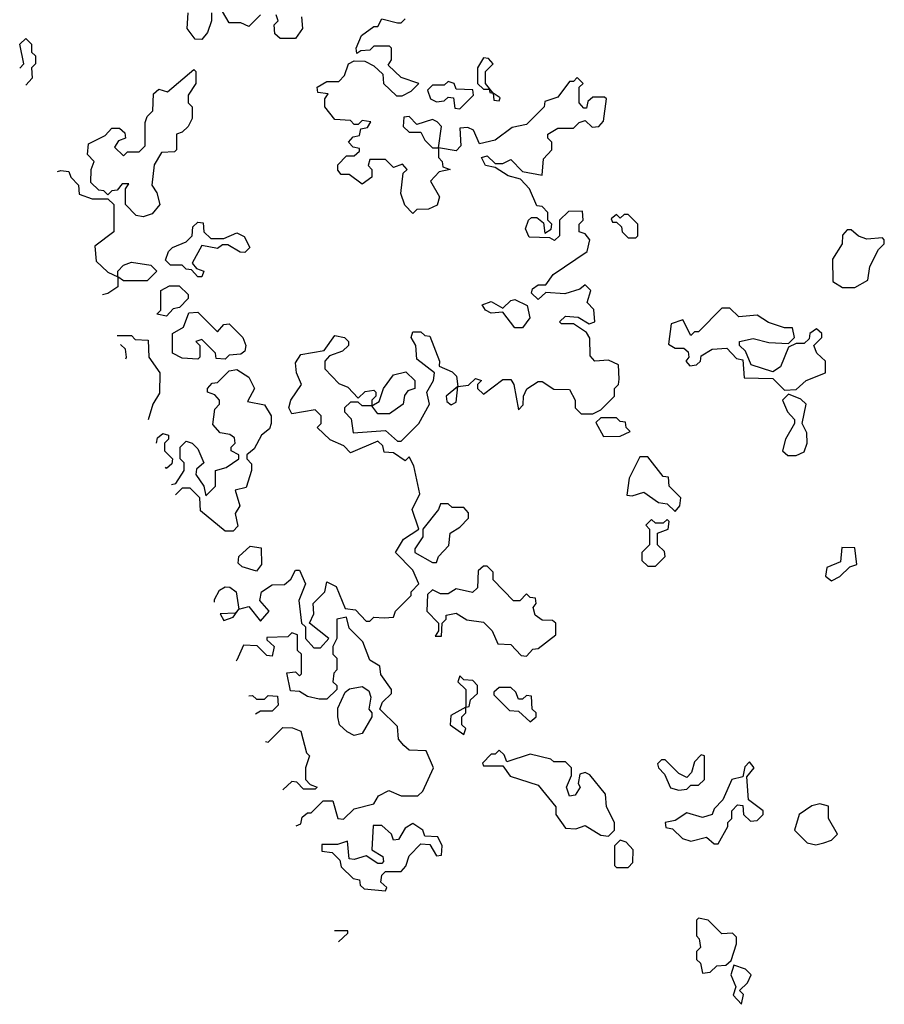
# Model space of a CAD drawing. Extents: x 2737310 to 2869991, y 870230 to 1012730.
# Tile 373 of 479: x 2739529 to 2741740, y 991310 to 993828. Entities that reach past the tile are written whole.
import ezdxf

# ---------------------------------------------------------------- set-up
doc = ezdxf.new("R2010")
doc.units = 0

msp = doc.modelspace()

# ---------------------------------------------------------------- linework, layer by layer
at = {"layer": '0CON02XD'}
for points in [[(2740020, 993845), (2740020, 993825), (2740010, 993795), (2739995, 993777.5), (2739978.3, 993778.3), (2739957.5, 993805), (2739960, 993845)], [(2740145, 993840), (2740115, 993810), (2740095, 993820), (2740065, 993820), (2740048.3, 993848.3)], [(2740250, 993835), (2740252.5, 993805), (2740235, 993780), (2740195, 993780), (2740181.7, 993791.7), (2740180, 993815), (2740190, 993825), (2740185, 993840)], [(2740027.7, 992338.3), (2740027.5, 992345), (2740040.7, 992369.3), (2740055, 992377.5), (2740067, 992377), (2740082.5, 992365), (2740090, 992320), (2740080, 992310), (2740041.7, 992308.3), (2740051.7, 992291.7), (2740075, 992300), (2740090, 992320), (2740115, 992327.5), (2740145, 992290), (2740167.5, 992315), (2740143, 992343), (2740147.5, 992365), (2740175, 992382.5), (2740206.1, 992383.9), (2740223, 992397), (2740235, 992420), (2740245, 992420), (2740260, 992385), (2740243, 992343), (2740250, 992285), (2740260, 992275), (2740260, 992245), (2740281.7, 992221.7), (2740298.3, 992221.7), (2740320, 992245), (2740270, 992285), (2740281.7, 992308.3), (2740280, 992335), (2740310, 992365), (2740315, 992390), (2740338.3, 992378.3), (2740361.7, 992321.7), (2740388.3, 992318.3), (2740415, 992290), (2740425, 992290), (2740435, 992300), (2740461.7, 992298.3), (2740485, 992300), (2740490, 992315), (2740530, 992355), (2740530, 992365), (2740550, 992385), (2740535, 992420), (2740490, 992465), (2740510.7, 992499.3), (2740550, 992525), (2740533.3, 992575), (2740552.5, 992615), (2740537, 992687), (2740525, 992710), (2740515, 992700), (2740485, 992720), (2740461.7, 992721.7), (2740458.3, 992738.3), (2740445, 992750), (2740375, 992720), (2740358.3, 992738.3), (2740323.6, 992753.6), (2740290, 992785), (2740300, 992795), (2740300, 992815), (2740285, 992830), (2740225, 992820), (2740217.5, 992835), (2740222.5, 992855), (2740250, 992895), (2740237.5, 992925), (2740235, 992950), (2740248.3, 992971.7), (2740308.3, 992981.7), (2740335, 993020), (2740360, 993015), (2740370, 993005), (2740370, 992995), (2740355, 992980), (2740321.7, 992968.3), (2740310, 992955), (2740310, 992935), (2740345, 992897.5), (2740368.3, 992888.3), (2740395, 992860), (2740413, 992877), (2740435, 992880), (2740440, 992875), (2740440, 992865), (2740430, 992855), (2740430, 992840), (2740405, 992840), (2740395, 992850), (2740375, 992850), (2740360, 992835), (2740360, 992825), (2740377, 992807), (2740381.7, 992771.7), (2740465, 992777.5), (2740495, 992750), (2740505, 992750), (2740550, 992795), (2740577.5, 992845), (2740570, 992875), (2740587.5, 992905), (2740590, 992925), (2740545, 992960), (2740542.5, 992995), (2740530, 993015), (2740535, 993030), (2740555, 993030), (2740565, 993020), (2740578.3, 993018.3), (2740602.5, 992955), (2740601.7, 992941.7), (2740635, 992927.5), (2740646.1, 992916.1), (2740650, 992890), (2740620, 992865), (2740621.7, 992851.7), (2740633, 992843), (2740645, 992850), (2740650, 992890), (2740677, 992893), (2740695, 992910), (2740710, 992905), (2740700, 992895), (2740700, 992885), (2740715, 992870), (2740765, 992907.5), (2740785, 992907.5), (2740792.5, 992895), (2740805, 992830), (2740817, 992843), (2740817.5, 992865), (2740826.4, 992883.6), (2740855, 992902.5), (2740865, 992902.5), (2740895, 992883.3), (2740935, 992882.5), (2740950, 992855), (2740950, 992835), (2740965, 992820), (2740995, 992820), (2741015, 992830), (2741050, 992865), (2741050, 992885), (2741060, 992895), (2741061.7, 992908.3), (2741060, 992945), (2741035, 992957.5), (2741000, 992955), (2740988.3, 992968.3), (2740987, 993013), (2740978.3, 993028.3), (2740945, 993050), (2740915, 993050), (2740910, 993055), (2740925, 993070), (2740957, 993067), (2740985, 993050), (2741000, 993055), (2740997, 993087), (2740980, 993105), (2740990, 993135), (2740975, 993150), (2740961.7, 993138.3), (2740923, 993127), (2740875, 993130), (2740855, 993112.5), (2740838.3, 993128.3), (2740840.7, 993139.3), (2740855, 993150), (2740875, 993150), (2740893.6, 993176.4), (2740980, 993235), (2740987.5, 993265), (2740975, 993280), (2740960, 993285), (2740960, 993305), (2740970, 993315), (2740968.3, 993338.3), (2740933, 993337), (2740910, 993315), (2740910, 993275), (2740897, 993263), (2740885, 993270), (2740831.7, 993271.7), (2740823, 993293), (2740830, 993315), (2740838.3, 993321.7), (2740851.7, 993321.7), (2740868.3, 993308.3), (2740871.7, 993281.7), (2740888.3, 993291.7), (2740890, 993305), (2740880, 993315), (2740880, 993335), (2740865, 993350), (2740851.7, 993351.7), (2740832.5, 993395), (2740810, 993420), (2740778.3, 993428.3), (2740745, 993450), (2740720, 993455), (2740710, 993475), (2740725, 993480), (2740745, 993460), (2740765, 993460), (2740785, 993470), (2740815, 993440), (2740865, 993430), (2740868.3, 993471.7), (2740890, 993495), (2740890, 993515), (2740880, 993525), (2740880, 993535), (2740905, 993550), (2740945, 993550), (2740960, 993565), (2740975, 993570), (2740993, 993553), (2741010, 993555), (2741021.7, 993568.3), (2741030, 993625), (2741025, 993630), (2740995, 993630), (2740981.7, 993618.3), (2740978.3, 993601.7), (2740971.7, 993601.7), (2740960, 993615), (2740960, 993655), (2740970, 993665), (2740955, 993680), (2740945, 993670), (2740935, 993670), (2740905, 993630), (2740871.7, 993618.3), (2740870, 993605), (2740825, 993560), (2740788.3, 993551.7), (2740745, 993520), (2740705, 993510), (2740690, 993545), (2740675, 993552.5), (2740655, 993550), (2740657.5, 993505), (2740645, 993492.5), (2740600, 993500), (2740607.5, 993555), (2740596.7, 993566.7), (2740585, 993572.5), (2740545, 993560), (2740525, 993580), (2740511.7, 993578.3), (2740510, 993555), (2740525, 993540), (2740555, 993540), (2740565, 993520), (2740585, 993500), (2740600, 993500), (2740600, 993475), (2740610, 993465), (2740611.7, 993451.7), (2740630, 993445), (2740601.7, 993438.3), (2740580, 993415), (2740602.5, 993375), (2740596.4, 993353.6), (2740575, 993343.3), (2740545, 993342.5), (2740535, 993332.5), (2740513.9, 993353.9), (2740503.6, 993383.6), (2740510, 993435), (2740520, 993445), (2740508.3, 993458.3), (2740485, 993450), (2740465, 993470), (2740425, 993470), (2740420, 993455), (2740430, 993445), (2740430, 993425), (2740405, 993407.5), (2740371.7, 993431.7), (2740351.7, 993431.7), (2740343, 993443), (2740343, 993457), (2740365, 993480), (2740385, 993480), (2740398.3, 993491.7), (2740398.3, 993498.3), (2740381.7, 993501.7), (2740370, 993515), (2740381.7, 993528.3), (2740398.3, 993531.7), (2740401.7, 993548.3), (2740418.3, 993551.7), (2740427, 993567), (2740405, 993570), (2740395, 993560), (2740385, 993560), (2740375, 993570), (2740335, 993572.5), (2740310, 993605), (2740310, 993625), (2740318.3, 993638.3), (2740291.7, 993641.7), (2740290, 993655), (2740315, 993670), (2740345, 993670), (2740360, 993685), (2740370, 993715), (2740385, 993722.5), (2740411.7, 993721.7), (2740435, 993710), (2740458.3, 993688.3), (2740460, 993665), (2740493, 993633), (2740507, 993633), (2740530, 993645), (2740550, 993665), (2740505, 993680), (2740471.7, 993711.7), (2740480, 993725), (2740480, 993755), (2740475, 993760), (2740435, 993760), (2740425, 993750), (2740401.7, 993748.3), (2740391.7, 993741.7), (2740390, 993755), (2740403, 993787), (2740435, 993810), (2740445, 993810), (2740455, 993830), (2740495, 993820), (2740505, 993820), (2740515, 993830)], [(2739529.5, 993703.8), (2739540, 993715), (2739530, 993765), (2739545, 993780), (2739560, 993765), (2739560, 993745), (2739570, 993735), (2739570, 993715), (2739560, 993705), (2739561.7, 993678.3), (2739545.3, 993660.4)], [(2740755, 993620), (2740758.3, 993628.3), (2740740, 993640), (2740720, 993665), (2740720, 993695), (2740740, 993715), (2740728.3, 993728.3), (2740715, 993730), (2740700, 993705), (2740700, 993665), (2740715, 993650), (2740730, 993650), (2740731.7, 993641.7), (2740740, 993640), (2740741.7, 993621.7), (2740755, 993620)], [(2739845, 993323.3), (2739827, 993327), (2739800, 993355), (2739800, 993395), (2739808.3, 993408.3), (2739791.7, 993408.3), (2739778.3, 993391.7), (2739765, 993390), (2739755, 993380), (2739745, 993390), (2739731.7, 993391.7), (2739711.7, 993411.7), (2739712.5, 993445), (2739720, 993465), (2739703, 993483), (2739705, 993510), (2739748.3, 993531.7), (2739765, 993550), (2739785, 993550), (2739798.3, 993538.3), (2739800, 993525), (2739781.7, 993518.3), (2739771.7, 993501.7), (2739795, 993480), (2739805, 993490), (2739835, 993490), (2739850, 993505), (2739850, 993565), (2739855, 993580), (2739870, 993595), (2739871.7, 993638.3), (2739885, 993650), (2739907, 993643), (2739975, 993700), (2739980, 993695), (2739980, 993665), (2739960, 993635), (2739960, 993615), (2739970, 993605), (2739970, 993575), (2739960, 993555), (2739945, 993540), (2739930, 993535), (2739930, 993495), (2739925, 993490), (2739891.7, 993488.3), (2739873, 993457), (2739867.5, 993405), (2739880, 993385), (2739887.5, 993355), (2739868.3, 993331.7), (2739845, 993323.3)], [(2740655, 993600), (2740690, 993635), (2740688.3, 993648.3), (2740645, 993650), (2740640, 993665), (2740625, 993670), (2740615, 993660), (2740585, 993660), (2740572.5, 993647.5), (2740580, 993625), (2740595, 993617.5), (2740615, 993620), (2740625, 993630), (2740638.3, 993628.3), (2740641.7, 993601.7), (2740655, 993600)], [(2739625.9, 993439.5), (2739635, 993442.5), (2739655, 993440), (2739660, 993425), (2739680, 993405), (2739681.7, 993381.7), (2739715, 993370), (2739755, 993370), (2739770, 993355), (2739770, 993285), (2739721.7, 993248.3), (2739725, 993210), (2739755, 993182.5), (2739780, 993170), (2739780, 993145), (2739755, 993127.5), (2739741, 993124)], [(2739995, 993170), (2739985, 993170), (2739968.3, 993188.3), (2739955, 993190), (2739945, 993200), (2739915, 993200), (2739902.5, 993212.5), (2739910, 993235), (2739920, 993245), (2739955, 993260), (2739970, 993275), (2739971.7, 993298.3), (2739985, 993310), (2739998.3, 993308.3), (2740000, 993285), (2740018.3, 993268.3), (2740051.7, 993268.3), (2740085, 993282.5), (2740103, 993273), (2740117.5, 993245), (2740105, 993232.5), (2740093, 993233), (2740061.7, 993251.7), (2740048.3, 993251.7), (2740035, 993242.5), (2739995, 993250), (2739970, 993205), (2739981.7, 993191.7), (2740000, 993185), (2739995, 993170)], [(2741105, 993270), (2741110, 993275), (2741110, 993305), (2741085, 993330), (2741075, 993330), (2741065, 993320), (2741055, 993330), (2741041.7, 993318.3), (2741045, 993310), (2741055, 993310), (2741068.3, 993298.3), (2741070, 993285), (2741085, 993270), (2741105, 993270)], [(2741633, 993143), (2741665, 993143.3), (2741698.3, 993161.7), (2741703, 993197), (2741725, 993240), (2741740, 993255), (2741740, 993265), (2741735, 993270), (2741695, 993266.7), (2741673.9, 993273.9), (2741655, 993290), (2741645, 993290), (2741633, 993277), (2741632.5, 993255), (2741607.5, 993215), (2741608.3, 993158.3), (2741633, 993143)], [(2739855, 993160), (2739795, 993160), (2739780, 993170), (2739780, 993185), (2739795, 993200), (2739815, 993207.5), (2739865, 993200), (2739880, 993185), (2739855, 993160)], [(2739905, 993070), (2739880, 993075), (2739890, 993085), (2739890, 993135), (2739912.5, 993147.5), (2739937, 993147), (2739960, 993125), (2739960, 993115), (2739938.3, 993091.7), (2739921.7, 993088.3), (2739905, 993070)], [(2740815, 993040), (2740795, 993040), (2740765, 993080), (2740735, 993077.5), (2740720, 993085), (2740711.7, 993098.3), (2740735, 993107.5), (2740765, 993090), (2740785, 993110), (2740795, 993112.5), (2740826.7, 993096.7), (2740833.8, 993065), (2740815, 993040)], [(2741485, 992880), (2741515, 992882.5), (2741540, 992905), (2741590, 992925), (2741590, 992955), (2741567.5, 992975), (2741560, 992995), (2741580, 993015), (2741580, 993025), (2741567, 993037), (2741550, 993025), (2741548.3, 993011.7), (2741535, 993000), (2741515, 993000), (2741495, 992990), (2741475, 992940), (2741455, 992927.5), (2741400, 992945), (2741385, 992980), (2741370, 992995), (2741370, 993005), (2741405, 993012.5), (2741445, 993002.5), (2741495, 993000), (2741510, 993015), (2741505, 993040), (2741485, 993040), (2741443.8, 993053.8), (2741415, 993072.5), (2741368.3, 993068.3), (2741345, 993090), (2741325, 993090), (2741265, 993030), (2741255, 993030), (2741245, 993020), (2741225, 993060), (2741195, 993050), (2741188.3, 992998.3), (2741205, 992987.5), (2741227.5, 992987.5), (2741238.3, 992978.3), (2741240, 992965), (2741232.5, 992955), (2741243, 992943), (2741260, 992945), (2741270, 992955), (2741271.7, 992968.3), (2741300, 992985), (2741337.5, 992987.5), (2741361.7, 992961.7), (2741378.3, 992958.3), (2741381.7, 992911.7), (2741455, 992910), (2741485, 992880)], [(2740055, 992960), (2740031.7, 992961.7), (2740030, 992975), (2739995, 993010), (2739980, 993005), (2739990, 992995), (2739990, 992965), (2739985, 992960), (2739945, 992962.5), (2739920, 992975), (2739920, 993025), (2739948.3, 993041.7), (2739961.7, 993078.3), (2739985, 993080), (2740035, 993030), (2740051.7, 993048.3), (2740065, 993050), (2740100, 993015), (2740107.5, 992995), (2740105, 992980), (2740095, 992972.5), (2740065, 992970), (2740055, 992960)], [(2739779, 993020), (2739815, 993020), (2739825, 993010), (2739858.3, 993008.3), (2739860, 992965), (2739887.5, 992925), (2739887, 992873), (2739870, 992845), (2739857.5, 992804.7)], [(2739800.6, 992960.6), (2739802.5, 992965), (2739800, 992985), (2739787.4, 992996.9)], [(2739917.8, 992639.6), (2739928.3, 992641.7), (2739950, 992675), (2739950, 992695), (2739940, 992705), (2739940, 992735), (2739955, 992750), (2739970, 992745), (2739985, 992730), (2740000, 992695), (2739981.7, 992678.3), (2739980, 992665), (2740000, 992635), (2740005, 992610), (2740030, 992635), (2740030, 992675), (2740057, 992683), (2740090, 992705), (2740090, 992715), (2740070, 992725), (2740070, 992735), (2740080, 992745), (2740078.3, 992758.3), (2740067, 992767), (2740041.7, 992771.7), (2740023, 992793), (2740028.3, 992831.7), (2740040, 992845), (2740040, 992855), (2740028.3, 992868.3), (2740010, 992875), (2740010, 992885), (2740021.7, 992898.3), (2740035, 992900), (2740065, 992930), (2740085, 992933.3), (2740115, 992913.3), (2740130, 992885), (2740111.7, 992851.7), (2740155, 992842.5), (2740172.5, 992815), (2740172.5, 992795), (2740168.3, 992781.7), (2740147.5, 992765), (2740129.3, 992730.7), (2740110, 992715), (2740110, 992705), (2740121.7, 992691.7), (2740122.5, 992675), (2740108.3, 992631.7), (2740080, 992625), (2740092.5, 992585), (2740080, 992565), (2740087, 992533), (2740075, 992520), (2740055, 992520), (2739991.7, 992571.7), (2739990, 992605), (2739965, 992630), (2739945, 992630), (2739927.6, 992612.6)], [(2740475, 992820), (2740445, 992820), (2740430, 992840), (2740448.3, 992851.7), (2740460, 992885), (2740485, 992920), (2740517, 992927), (2740540, 992905), (2740540, 992885), (2740521.7, 992878.3), (2740513, 992867), (2740510, 992845), (2740475, 992820)], [(2741493, 992713), (2741515, 992713.3), (2741535, 992722.5), (2741542.5, 992745), (2741541.7, 992771.7), (2741530, 992795), (2741540, 992845), (2741527, 992857), (2741495, 992870), (2741480, 992855), (2741492.5, 992825), (2741510, 992805), (2741510, 992795), (2741487.5, 992755), (2741480, 992725), (2741493, 992713)], [(2741021.7, 992761.7), (2741065, 992762.5), (2741090, 992775), (2741080, 992785), (2741078.3, 992798.3), (2741065, 992800), (2741055, 992810), (2741015, 992810), (2741002.5, 992797.5), (2741021.7, 992761.7)], [(2739879.4, 992744.8), (2739881.7, 992758.3), (2739895, 992770), (2739910, 992765), (2739910, 992755), (2739900, 992745), (2739900, 992725), (2739920, 992705), (2739918.3, 992691.7), (2739905, 992680), (2739901.9, 992683.1)], [(2741205, 992570), (2741217.5, 992585), (2741220, 992605), (2741190, 992635), (2741188.3, 992658.3), (2741175, 992660), (2741135, 992710), (2741115, 992710), (2741087.5, 992655), (2741081.7, 992611.7), (2741095, 992610), (2741125, 992620), (2741163, 992593), (2741185, 992590), (2741205, 992570)], [(2740595, 992440), (2740600, 992455), (2740627, 992483), (2740630, 992515), (2740655, 992530), (2740677, 992553), (2740677, 992567), (2740665, 992580), (2740635, 992580), (2740625, 992590), (2740605, 992590), (2740600, 992575), (2740560, 992525), (2740560, 992505), (2740540, 992475), (2740540, 992465), (2740585, 992440), (2740595, 992440)], [(2741155, 992430), (2741180, 992455), (2741178.3, 992468.3), (2741160, 992485), (2741160, 992515), (2741187.5, 992525), (2741190, 992545), (2741185, 992550), (2741175, 992540), (2741155, 992540), (2741145, 992550), (2741130, 992535), (2741140, 992525), (2741140, 992485), (2741120, 992465), (2741120, 992445), (2741135, 992430), (2741155, 992430)], [(2740135, 992417.5), (2740098.3, 992428.3), (2740088.3, 992438.3), (2740090, 992455), (2740118.3, 992481.7), (2740147, 992477), (2740147.5, 992435), (2740135, 992417.5)], [(2741605, 992392.5), (2741626.4, 992403.6), (2741651.7, 992428.3), (2741670, 992435), (2741665, 992477.5), (2741631.7, 992478.3), (2741628.3, 992441.7), (2741593.3, 992426.7), (2741590, 992405), (2741605, 992392.5)], [(2740825, 992200), (2740841.7, 992218.3), (2740855, 992220), (2740900, 992255), (2740900, 992285), (2740891.7, 992291.7), (2740865, 992292.5), (2740847.5, 992305), (2740842.5, 992325), (2740850, 992335), (2740848.3, 992348.3), (2740835, 992350), (2740825, 992360), (2740808.3, 992341.7), (2740791.7, 992341.7), (2740740, 992395), (2740740, 992415), (2740725, 992430), (2740715, 992430), (2740701.7, 992418.3), (2740700, 992375), (2740687, 992363), (2740645, 992372.5), (2740625, 992360), (2740605, 992360), (2740585, 992370), (2740571.7, 992358.3), (2740570, 992315), (2740600, 992285), (2740600, 992265), (2740591.7, 992251.7), (2740608.3, 992251.7), (2740610, 992285), (2740620, 992295), (2740620, 992305), (2740645, 992310), (2740673, 992293), (2740715, 992287.5), (2740737.5, 992265), (2740751.7, 992231.7), (2740785, 992230), (2740811.7, 992201.7), (2740825, 992200)], [(2740236.4, 991766.3), (2740248.3, 991771.7), (2740251.7, 991788.3), (2740265, 991800), (2740275, 991800), (2740305, 991830), (2740330, 991830), (2740342.5, 991785), (2740357, 991783), (2740385, 991810), (2740435, 991822.5), (2740447, 991843), (2740473, 991857), (2740505, 991843.3), (2740547, 991843), (2740560, 991855), (2740587.5, 991915), (2740568.3, 991958.3), (2740525, 991960), (2740511.7, 991971.7), (2740498.3, 991988.3), (2740495, 992020), (2740450, 992065), (2740457, 992083), (2740480, 992105), (2740480, 992115), (2740453, 992153), (2740450, 992175), (2740425, 992190), (2740407, 992237), (2740371.7, 992271.7), (2740365, 992300), (2740340, 992295), (2740340, 992245), (2740330, 992225), (2740330, 992205), (2740340, 992195), (2740340, 992165), (2740333, 992157), (2740330, 992135), (2740340, 992125), (2740340, 992115), (2740315, 992090), (2740295, 992090), (2740265, 992097.5), (2740245, 992110), (2740221.7, 992111.7), (2740212.5, 992157.5), (2740235, 992160), (2740245, 992150), (2740250, 992155), (2740250, 992205), (2740240, 992215), (2740240, 992255), (2740225, 992260), (2740215, 992250), (2740161.7, 992248.3), (2740161.7, 992241.7), (2740180, 992225), (2740175, 992200), (2740161.7, 992201.7), (2740137, 992227), (2740101.7, 992228.3), (2740085, 992190), (2740082.6, 992187.9)], [(2740665, 992000), (2740670, 992015), (2740660, 992025), (2740660, 992045), (2740670, 992055), (2740670, 992070), (2740678.3, 992071.7), (2740681.7, 992088.3), (2740700, 992105), (2740700, 992125), (2740688.3, 992138.3), (2740665, 992140), (2740655, 992150), (2740650, 992135), (2740670, 992115), (2740670, 992070), (2740631.7, 992048.3), (2740630, 992025), (2740665, 992000)], [(2740115, 992098.9), (2740125, 992100), (2740135, 992090), (2740155, 992090), (2740165, 992100), (2740188.3, 992098.3), (2740190, 992075), (2740175, 992060), (2740145, 992060), (2740132.3, 992051.5)], [(2740385, 991997.5), (2740366.4, 992006.4), (2740347.5, 992025), (2740342.5, 992045), (2740343, 992067), (2740361.7, 992108.3), (2740373, 992117), (2740405, 992122.5), (2740421.7, 992111.7), (2740427.5, 992095), (2740422.5, 992065), (2740430, 992055), (2740430, 992045), (2740405, 992002.5), (2740385, 991997.5)], [(2740835, 992032.5), (2740850, 992045), (2740850, 992055), (2740840, 992065), (2740838.3, 992098.3), (2740825, 992100), (2740815, 992090), (2740805, 992090), (2740798.3, 992108.3), (2740785, 992120), (2740755, 992120), (2740741.7, 992108.3), (2740741.7, 992101.7), (2740781.7, 992061.7), (2740805, 992060), (2740835, 992032.5)], [(2740157.6, 991982.1), (2740165, 991980), (2740202.5, 992017.5), (2740227, 992017), (2740248.3, 992008.3), (2740263, 991953), (2740270, 991945), (2740260, 991915), (2740260, 991885), (2740271.7, 991871.7), (2740290, 991865), (2740285, 991860), (2740255, 991860), (2740238.3, 991878.3), (2740225, 991880), (2740202.6, 991858.8)], [(2741035, 991740), (2741050, 991755), (2741050, 991775), (2741030, 991815), (2741027, 991847), (2740987, 991897), (2740975, 991902.5), (2740961.7, 991898.3), (2740957.5, 991875), (2740962.5, 991865), (2740950, 991845), (2740935, 991842.5), (2740927.5, 991865), (2740940, 991895), (2740940, 991915), (2740925, 991930), (2740895, 991930), (2740887, 991937), (2740835, 991950), (2740775, 991930), (2740768.3, 991948.3), (2740755, 991960), (2740745, 991950), (2740735, 991950), (2740713, 991927), (2740715, 991920), (2740765, 991920), (2740783.3, 991893.3), (2740855, 991870), (2740900, 991815), (2740900, 991795), (2740925, 991760), (2740951.7, 991758.3), (2740975, 991767.5), (2741015, 991742.5), (2741035, 991740)], [(2741215, 991857.5), (2741235, 991860), (2741245, 991870), (2741265, 991870), (2741280, 991885), (2741280, 991945), (2741271.7, 991948.3), (2741255, 991930), (2741247, 991903), (2741235, 991890), (2741215, 991900), (2741180, 991935), (2741170, 991935), (2741160, 991925), (2741162.5, 991915), (2741178.3, 991898.3), (2741193.6, 991863.6), (2741215, 991857.5)], [(2741315, 991720), (2741340, 991765), (2741340, 991775), (2741350, 991785), (2741350, 991805), (2741365, 991820), (2741378.3, 991818.3), (2741380, 991795), (2741398.3, 991778.3), (2741415, 991780), (2741430, 991795), (2741430, 991805), (2741392.5, 991832.5), (2741388.3, 991891.7), (2741407.5, 991915), (2741395, 991930), (2741383, 991917), (2741378.3, 991891.7), (2741350, 991885), (2741327, 991833), (2741305, 991810), (2741300, 991795), (2741275, 991787.5), (2741235, 991800), (2741205, 991780), (2741180, 991775), (2741181.7, 991761.7), (2741198.3, 991758.3), (2741223.8, 991733.8), (2741245, 991727.5), (2741285, 991737.5), (2741305, 991720), (2741315, 991720)], [(2741565, 991717.5), (2741585, 991722.5), (2741605, 991730), (2741620, 991745), (2741597.5, 991785), (2741597, 991817), (2741575, 991822.5), (2741555, 991817.5), (2741522.5, 991795), (2741510, 991755), (2741543, 991723), (2741565, 991717.5)], [(2740465, 991600), (2740468.3, 991608.3), (2740452.5, 991622.5), (2740455, 991640), (2740465, 991650), (2740505, 991650), (2740516.7, 991663.3), (2740525, 991690), (2740555, 991720), (2740578.3, 991718.3), (2740595, 991690), (2740608.3, 991691.7), (2740610, 991715), (2740598.3, 991738.3), (2740565, 991740), (2740560, 991755), (2740535, 991772.5), (2740515, 991760), (2740498.3, 991731.7), (2740485, 991730), (2740480, 991745), (2740455, 991767.5), (2740433, 991767), (2740430, 991705), (2740458.3, 991688.3), (2740460, 991675), (2740455, 991670), (2740445, 991670), (2740415, 991690), (2740385, 991680), (2740371.7, 991681.7), (2740367.5, 991727.5), (2740341.7, 991718.3), (2740301.7, 991718.3), (2740301.7, 991701.7), (2740328.3, 991698.3), (2740348.3, 991678.3), (2740351.7, 991661.7), (2740381.7, 991631.7), (2740398.3, 991628.3), (2740400, 991615), (2740410, 991605), (2740465, 991600)], [(2741085, 991660), (2741097, 991673), (2741097.5, 991705), (2741080, 991725), (2741065, 991730), (2741050, 991715), (2741050, 991665), (2741055, 991660), (2741085, 991660)], [(2741275, 991390), (2741295, 991392.5), (2741311.7, 991408.3), (2741335, 991410), (2741348.3, 991421.7), (2741362.5, 991465), (2741361.7, 991481.7), (2741351.7, 991491.7), (2741325, 991490), (2741290, 991525), (2741265, 991530), (2741260, 991525), (2741260, 991485), (2741267, 991477), (2741270, 991455), (2741260, 991445), (2741260, 991425), (2741270, 991415), (2741275, 991390)], [(2740344.5, 991469.8), (2740368.3, 991491.7), (2740368.3, 991498.3), (2740334.1, 991498.3)], [(2741375, 991310), (2741380, 991335), (2741370, 991345), (2741390, 991365), (2741400, 991385), (2741385, 991400), (2741355, 991410), (2741347.5, 991385), (2741360, 991355), (2741353.6, 991333.6), (2741375, 991310)]]:
    msp.add_lwpolyline(points, dxfattribs=at)

doc.saveas('drawing.dxf')
